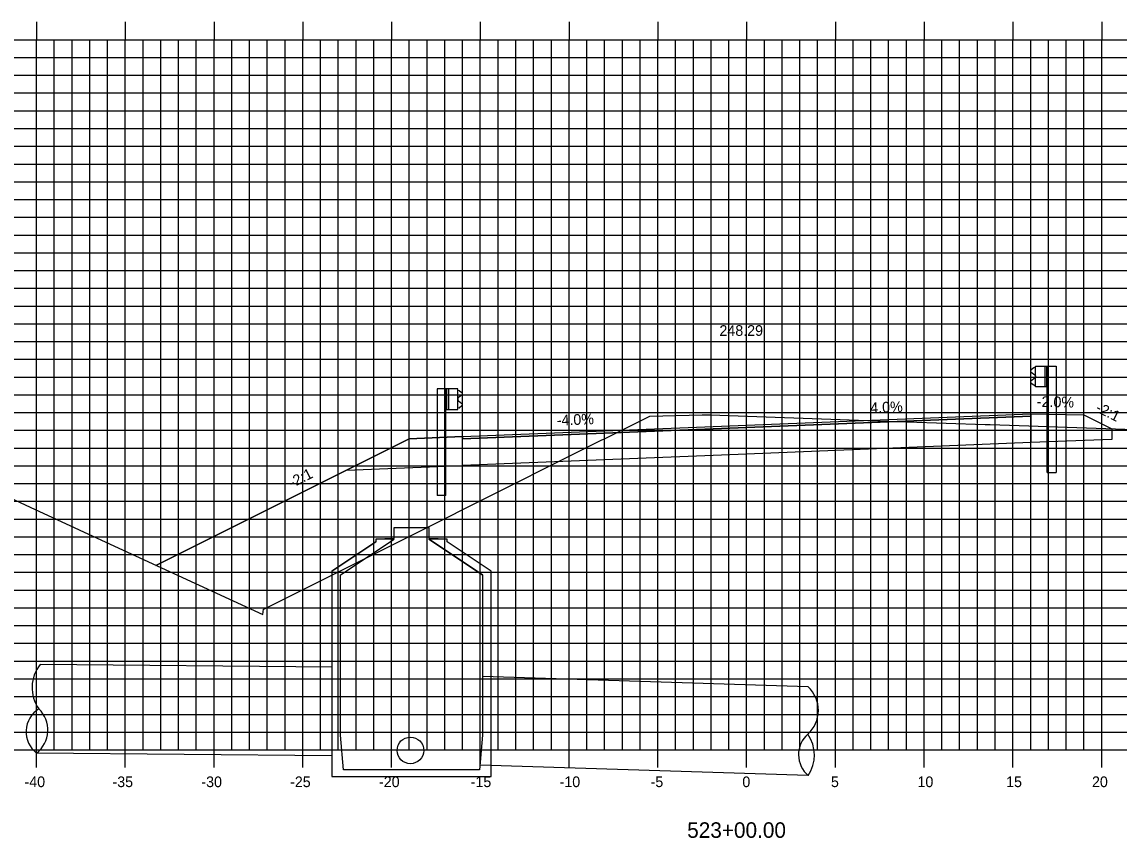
# Model space of a CAD drawing. Extents: x 1170543 to 1177585, y 609599 to 610623.
# Drawn here: x 1175242.5 to 1175304.3, y 610272.8 to 610318.8 of the extents above; entities that cross this region are included whole.
import ezdxf

# ---------------------------------------------------------------- set-up
doc = ezdxf.new("R2010")
doc.units = 0
for name, color, linetype in [('ANNOTATION', 7, 'Continuous'), ('D_Drainage_MH', 7, 'Continuous'), ('D_Drainage_Text', 7, 'Continuous'), ('D_Guardrail_Beam_Lt', 7, 'Continuous'), ('D_Guardrail_Beam_Rt', 7, 'Continuous'), ('D_Roadway_Centerline', 7, 'Continuous'), ('D_Roadway_Centerline_Text', 7, 'Continuous'), ('D_Roadway_Edge_Shoulder', 7, 'Continuous'), ('D_Roadway_Edge_TW', 7, 'Continuous'), ('D_Roadway_Pavement', 7, 'Continuous'), ('D_Roadway_SlopeLines', 7, 'Continuous'), ('D_Roadway_SubGrade', 7, 'Continuous'), ('H_V ANNOTATION', 7, 'Continuous'), ('MAJOR', 7, 'Continuous'), ('MINOR', 7, 'Continuous'), ('S_Roadway_Centerline', 7, 'Continuous')]:
    doc.layers.add(name, color=color, linetype=linetype)

msp = doc.modelspace()

# ---------------------------------------------------------------- linework, layer by layer
at = {"layer": 'D_Drainage_MH'}
for p, q in [((1175259.99, 610287.868), (1175262.482, 610289.521)), ((1175262.482, 610289.521), (1175259.99, 610287.868)), ((1175262.482, 610289.521), (1175259.99, 610287.868)), ((1175260.482, 610287.666), (1175263.499, 610289.668)), ((1175260.482, 610287.666), (1175263.499, 610289.668)), ((1175260.482, 610287.666), (1175263.499, 610289.668)), ((1175262.482, 610289.668), (1175262.482, 610289.521)), ((1175263.499, 610289.668), (1175262.482, 610289.668)), ((1175263.499, 610289.668), (1175262.482, 610289.668)), ((1175262.482, 610289.668), (1175262.482, 610289.521)), ((1175263.499, 610289.668), (1175262.482, 610289.668)), ((1175262.482, 610289.668), (1175262.482, 610289.521)), ((1175266.485, 610289.668), (1175265.468, 610289.668)), ((1175268.485, 610287.666), (1175265.468, 610289.668)), ((1175266.485, 610289.668), (1175265.468, 610289.668)), ((1175265.468, 610289.668), (1175268.485, 610287.666)), ((1175266.485, 610289.668), (1175265.468, 610289.668)), ((1175265.468, 610289.668), (1175268.485, 610287.666)), ((1175266.485, 610289.521), (1175266.485, 610289.668)), ((1175266.485, 610289.521), (1175266.485, 610289.668)), ((1175266.485, 610289.521), (1175266.485, 610289.668)), ((1175268.977, 610287.868), (1175266.485, 610289.521)), ((1175268.977, 610287.868), (1175266.485, 610289.521)), ((1175268.977, 610287.868), (1175266.485, 610289.521)), ((1175259.99, 610287.868), (1175259.99, 610276.305)), ((1175259.99, 610287.868), (1175259.99, 610276.305)), ((1175260.482, 610278.634), (1175260.482, 610287.666)), ((1175260.482, 610278.634), (1175260.482, 610287.666)), ((1175268.485, 610287.666), (1175268.485, 610278.634)), ((1175268.485, 610287.666), (1175268.485, 610278.634)), ((1175268.485, 610287.666), (1175268.485, 610278.634)), ((1175268.977, 610276.305), (1175268.977, 610287.868)), ((1175268.977, 610276.305), (1175268.977, 610287.868)), ((1175268.977, 610276.305), (1175268.977, 610287.868)), ((1175260.646, 610276.666), (1175260.482, 610278.634)), ((1175260.646, 610276.666), (1175260.482, 610278.634)), ((1175268.485, 610278.634), (1175268.321, 610276.666)), ((1175268.485, 610278.634), (1175268.321, 610276.666)), ((1175259.99, 610276.305), (1175268.977, 610276.305)), ((1175259.99, 610276.305), (1175268.977, 610276.305)), ((1175268.321, 610276.666), (1175260.646, 610276.666)), ((1175268.321, 610276.666), (1175260.646, 610276.666))]:
    msp.add_line(p, q, dxfattribs=at)
msp.add_lwpolyline([(1175262.974, 610289.709), (1175263.499, 610289.709), (1175263.499, 610290.333), (1175265.468, 610290.333), (1175265.468, 610289.709), (1175265.993, 610289.709)], dxfattribs=at)
at = {"layer": 'D_Drainage_Text'}
for p, q in [((1175260.039, 610282.456), (1175243.57, 610282.616)), ((1175286.83, 610281.352), (1175268.485, 610281.934)), ((1175259.99, 610277.456), (1175243.363, 610277.618)), ((1175286.83, 610276.35), (1175268.335, 610276.936))]:
    msp.add_line(p, q, dxfattribs=at)
msp.add_circle((1175264.421, 610277.77), 0.75, dxfattribs=at)
for centre, radius, start, end in [((1175245.182, 610281.31), 2.074, 140.97584, 215.51737), ((1175285.577, 610280.029), 1.822, 312.41589, 46.56293), ((1175244.278, 610278.817), 1.508, 121.33369, 232.66867), ((1175242.362, 610278.917), 1.641, 307.61158, 46.39079), ((1175287.818, 610277.527), 1.537, 131.16746, 229.99976), ((1175285.114, 610277.5), 2.065, 326.17163, 34.99559)]:
    msp.add_arc(centre, radius, start, end, dxfattribs=at)
at = {"layer": 'D_Guardrail_Beam_Lt'}
for p, q in [((1175265.929, 610298.135), (1175265.929, 610292.135)), ((1175266.4, 610298.135), (1175265.929, 610298.135)), ((1175267.088, 610298.135), (1175266.4, 610298.135)), ((1175266.4, 610298.135), (1175266.4, 610296.968)), ((1175266.463, 610298.135), (1175266.463, 610296.968)), ((1175266.567, 610298.135), (1175266.567, 610296.968)), ((1175267.088, 610296.968), (1175267.088, 610298.135)), ((1175267.088, 610298.052), (1175267.162, 610298.037)), ((1175267.178, 610298.03), (1175267.321, 610297.93)), ((1175267.092, 610297.587), (1175267.092, 610297.517)), ((1175267.321, 610297.787), (1175267.126, 610297.651)), ((1175267.126, 610297.452), (1175267.321, 610297.316)), ((1175266.4, 610296.968), (1175267.088, 610296.968)), ((1175266.421, 610292.135), (1175266.421, 610296.968)), ((1175267.162, 610297.066), (1175267.088, 610297.052)), ((1175267.321, 610297.173), (1175267.178, 610297.073)), ((1175266.421, 610292.135), (1175265.929, 610292.135))]:
    msp.add_line(p, q, dxfattribs=at)
for centre, major_axis, start_param, end_param in [((1175267.154, 610297.996), (0.0417, 0), 0.959931, 1.376053), ((1175267.271, 610297.859), (0.0877, 0), 5.323254, 7.243116), ((1175267.171, 610297.587), (-0.0789, 0), 5.323254, 6.283185), ((1175267.171, 610297.517), (-0.0789, 0), 6.283185, 7.243116), ((1175267.271, 610297.244), (0.0877, 0), 5.323254, 7.243116), ((1175267.154, 610297.107), (0.0417, 0), 4.907132, 5.323254)]:
    msp.add_ellipse(centre, major_axis=major_axis, ratio=0.995501, start_param=start_param, end_param=end_param, dxfattribs=at)
at = {"layer": 'D_Guardrail_Beam_Rt'}
for p, q in [((1175299.539, 610299.31), (1175299.396, 610299.21)), ((1175299.396, 610299.067), (1175299.591, 610298.931)), ((1175299.629, 610299.332), (1175299.555, 610299.317)), ((1175299.629, 610299.415), (1175300.317, 610299.415)), ((1175299.629, 610298.248), (1175299.629, 610299.415)), ((1175300.15, 610299.415), (1175300.15, 610298.248)), ((1175300.254, 610299.415), (1175300.254, 610298.248)), ((1175300.317, 610299.415), (1175300.788, 610299.415)), ((1175300.317, 610299.415), (1175300.317, 610298.248)), ((1175300.788, 610299.415), (1175300.788, 610293.415)), ((1175299.591, 610298.732), (1175299.396, 610298.596)), ((1175299.396, 610298.453), (1175299.539, 610298.353)), ((1175299.625, 610298.867), (1175299.625, 610298.797)), ((1175299.555, 610298.346), (1175299.629, 610298.332)), ((1175300.317, 610298.248), (1175299.629, 610298.248)), ((1175300.296, 610293.415), (1175300.296, 610298.248)), ((1175300.296, 610293.415), (1175300.788, 610293.415))]:
    msp.add_line(p, q, dxfattribs=at)
for centre, major_axis, start_param, end_param in [((1175299.446, 610299.139), (-0.0877, 0), 5.323254, 7.243116), ((1175299.563, 610299.276), (-0.0417, 0), 4.907132, 5.323254), ((1175299.446, 610298.524), (-0.0877, 0), 5.323254, 7.243116), ((1175299.546, 610298.867), (0.0789, 0), 0, 0.959931), ((1175299.546, 610298.797), (0.0789, 0), 5.323254, 6.283185), ((1175299.563, 610298.387), (-0.0417, 0), 0.959931, 1.376053)]:
    msp.add_ellipse(centre, major_axis=major_axis, ratio=0.995501, start_param=start_param, end_param=end_param, dxfattribs=at)
at = {"layer": 'D_Roadway_Centerline'}
msp.add_lwpolyline([(1175250.088, 610288.194), (1175253.276, 610289.788), (1175260.826, 610293.563), (1175264.359, 610295.329), (1175267.359, 610295.449), (1175283.359, 610296.089), (1175299.359, 610296.729), (1175302.359, 610296.669), (1175303.928, 610295.884)], dxfattribs=at)
at = {"layer": 'D_Roadway_Edge_Shoulder'}
for points in [[(1175299.359, 610296.729), (1175299.359, 610296.604)], [(1175267.359, 610295.449), (1175267.359, 610295.324)]]:
    msp.add_lwpolyline(points, dxfattribs=at)
at = {"layer": 'D_Roadway_Edge_TW'}
msp.add_lwpolyline([(1175267.359, 610295.324), (1175267.359, 610295.449), (1175283.359, 610296.089), (1175299.359, 610296.729), (1175299.359, 610296.604), (1175283.359, 610295.964)], close=True, dxfattribs=at)
at = {"layer": 'D_Roadway_Pavement'}
msp.add_lwpolyline([(1175267.359, 610295.324), (1175267.359, 610295.324), (1175283.359, 610295.964), (1175299.359, 610296.604), (1175299.359, 610296.604), (1175283.359, 610295.964)], close=True, dxfattribs=at)
for points in [[(1175299.359, 610296.604), (1175299.359, 610296.604)], [(1175299.359, 610296.604), (1175299.359, 610296.604)], [(1175267.359, 610295.324), (1175267.359, 610295.324)], [(1175267.359, 610295.324), (1175267.359, 610295.324)]]:
    msp.add_lwpolyline(points, dxfattribs=at)
at = {"layer": 'D_Roadway_SlopeLines'}
for points in [[(1175264.359, 610295.329), (1175253.276, 610289.788)], [(1175253.276, 610289.788), (1175250.088, 610288.194)], [(1175253.276, 610289.788), (1175250.088, 610288.194)]]:
    msp.add_lwpolyline(points, dxfattribs=at)
at = {"layer": 'D_Roadway_SubGrade'}
for points in [[(1175267.359, 610293.824), (1175267.359, 610295.324), (1175283.359, 610295.964), (1175299.359, 610296.604), (1175299.359, 610295.104), (1175283.359, 610294.464)], [(1175299.359, 610296.729), (1175302.359, 610296.669), (1175303.928, 610295.884), (1175303.928, 610295.287), (1175299.359, 610295.104)], [(1175267.359, 610295.449), (1175264.359, 610295.329), (1175260.826, 610293.563), (1175267.359, 610293.824)]]:
    msp.add_lwpolyline(points, close=True, dxfattribs=at)
at = {"layer": 'MAJOR'}
for p, q in [((1175243.359, 610318.803), (1175243.359, 610317.801)), ((1175248.359, 610318.803), (1175248.359, 610317.801)), ((1175253.359, 610318.803), (1175253.359, 610317.801)), ((1175258.359, 610318.803), (1175258.359, 610317.801)), ((1175263.359, 610318.803), (1175263.359, 610317.801)), ((1175268.359, 610318.803), (1175268.359, 610317.801)), ((1175273.359, 610318.803), (1175273.359, 610317.801)), ((1175278.359, 610318.803), (1175278.359, 610317.801)), ((1175283.359, 610318.803), (1175283.359, 610317.801)), ((1175288.359, 610318.803), (1175288.359, 610317.801)), ((1175293.359, 610318.803), (1175293.359, 610317.801)), ((1175298.359, 610318.803), (1175298.359, 610317.801)), ((1175303.359, 610318.803), (1175303.359, 610317.801)), ((1175213.359, 610317.801), (1175353.359, 610317.801)), ((1175213.359, 610317.801), (1175353.359, 610317.801)), ((1175243.359, 610277.801), (1175243.359, 610317.801)), ((1175248.359, 610277.801), (1175248.359, 610317.801)), ((1175253.359, 610277.801), (1175253.359, 610317.801)), ((1175258.359, 610277.801), (1175258.359, 610317.801)), ((1175263.359, 610277.801), (1175263.359, 610317.801)), ((1175268.359, 610277.801), (1175268.359, 610317.801)), ((1175273.359, 610277.801), (1175273.359, 610317.801)), ((1175278.359, 610277.801), (1175278.359, 610317.801)), ((1175283.359, 610277.801), (1175283.359, 610317.801)), ((1175288.359, 610277.801), (1175288.359, 610317.801)), ((1175293.359, 610277.801), (1175293.359, 610317.801)), ((1175298.359, 610277.801), (1175298.359, 610317.801)), ((1175303.359, 610277.801), (1175303.359, 610317.801)), ((1175213.359, 610312.801), (1175353.359, 610312.801)), ((1175213.359, 610307.801), (1175353.359, 610307.801)), ((1175213.359, 610302.801), (1175353.359, 610302.801)), ((1175213.359, 610297.801), (1175353.359, 610297.801)), ((1175213.359, 610292.801), (1175353.359, 610292.801)), ((1175213.359, 610287.801), (1175353.359, 610287.801)), ((1175213.359, 610282.801), (1175353.359, 610282.801)), ((1175213.359, 610277.801), (1175353.359, 610277.801)), ((1175213.359, 610277.801), (1175353.359, 610277.801)), ((1175243.359, 610276.799), (1175243.359, 610277.801)), ((1175248.359, 610276.799), (1175248.359, 610277.801)), ((1175253.359, 610276.799), (1175253.359, 610277.801)), ((1175258.359, 610276.799), (1175258.359, 610277.801)), ((1175263.359, 610276.799), (1175263.359, 610277.801)), ((1175268.359, 610276.799), (1175268.359, 610277.801)), ((1175273.359, 610276.799), (1175273.359, 610277.801)), ((1175278.359, 610276.799), (1175278.359, 610277.801)), ((1175283.359, 610276.799), (1175283.359, 610277.801)), ((1175288.359, 610276.799), (1175288.359, 610277.801)), ((1175293.359, 610276.799), (1175293.359, 610277.801)), ((1175298.359, 610276.799), (1175298.359, 610277.801)), ((1175303.359, 610276.799), (1175303.359, 610277.801))]:
    msp.add_line(p, q, dxfattribs=at)
at = {"layer": 'MINOR'}
for p, q in [((1175244.359, 610277.801), (1175244.359, 610317.801)), ((1175245.359, 610277.801), (1175245.359, 610317.801)), ((1175246.359, 610277.801), (1175246.359, 610317.801)), ((1175247.359, 610277.801), (1175247.359, 610317.801)), ((1175249.359, 610277.801), (1175249.359, 610317.801)), ((1175250.359, 610277.801), (1175250.359, 610317.801)), ((1175251.359, 610277.801), (1175251.359, 610317.801)), ((1175252.359, 610277.801), (1175252.359, 610317.801)), ((1175254.359, 610277.801), (1175254.359, 610317.801)), ((1175255.359, 610277.801), (1175255.359, 610317.801)), ((1175256.359, 610277.801), (1175256.359, 610317.801)), ((1175257.359, 610277.801), (1175257.359, 610317.801)), ((1175259.359, 610277.801), (1175259.359, 610317.801)), ((1175260.359, 610277.801), (1175260.359, 610317.801)), ((1175261.359, 610277.801), (1175261.359, 610317.801)), ((1175262.359, 610277.801), (1175262.359, 610317.801)), ((1175264.359, 610277.801), (1175264.359, 610317.801)), ((1175265.359, 610277.801), (1175265.359, 610317.801)), ((1175266.359, 610277.801), (1175266.359, 610317.801)), ((1175267.359, 610277.801), (1175267.359, 610317.801)), ((1175269.359, 610277.801), (1175269.359, 610317.801)), ((1175270.359, 610277.801), (1175270.359, 610317.801)), ((1175271.359, 610277.801), (1175271.359, 610317.801)), ((1175272.359, 610277.801), (1175272.359, 610317.801)), ((1175274.359, 610277.801), (1175274.359, 610317.801)), ((1175275.359, 610277.801), (1175275.359, 610317.801)), ((1175276.359, 610277.801), (1175276.359, 610317.801)), ((1175277.359, 610277.801), (1175277.359, 610317.801)), ((1175279.359, 610277.801), (1175279.359, 610317.801)), ((1175280.359, 610277.801), (1175280.359, 610317.801)), ((1175281.359, 610277.801), (1175281.359, 610317.801)), ((1175282.359, 610277.801), (1175282.359, 610317.801)), ((1175284.359, 610277.801), (1175284.359, 610317.801)), ((1175285.359, 610277.801), (1175285.359, 610317.801)), ((1175286.359, 610277.801), (1175286.359, 610317.801)), ((1175287.359, 610277.801), (1175287.359, 610317.801)), ((1175289.359, 610277.801), (1175289.359, 610317.801)), ((1175290.359, 610277.801), (1175290.359, 610317.801)), ((1175291.359, 610277.801), (1175291.359, 610317.801)), ((1175292.359, 610277.801), (1175292.359, 610317.801)), ((1175294.359, 610277.801), (1175294.359, 610317.801)), ((1175295.359, 610277.801), (1175295.359, 610317.801)), ((1175296.359, 610277.801), (1175296.359, 610317.801)), ((1175297.359, 610277.801), (1175297.359, 610317.801)), ((1175299.359, 610277.801), (1175299.359, 610317.801)), ((1175300.359, 610277.801), (1175300.359, 610317.801)), ((1175301.359, 610277.801), (1175301.359, 610317.801)), ((1175302.359, 610277.801), (1175302.359, 610317.801)), ((1175213.359, 610316.801), (1175353.359, 610316.801)), ((1175213.359, 610315.801), (1175353.359, 610315.801)), ((1175213.359, 610314.801), (1175353.359, 610314.801)), ((1175213.359, 610313.801), (1175353.359, 610313.801)), ((1175213.359, 610311.801), (1175353.359, 610311.801)), ((1175213.359, 610310.801), (1175353.359, 610310.801)), ((1175213.359, 610309.801), (1175353.359, 610309.801)), ((1175213.359, 610308.801), (1175353.359, 610308.801)), ((1175213.359, 610306.801), (1175353.359, 610306.801)), ((1175213.359, 610305.801), (1175353.359, 610305.801)), ((1175213.359, 610304.801), (1175353.359, 610304.801)), ((1175213.359, 610303.801), (1175353.359, 610303.801)), ((1175213.359, 610301.801), (1175353.359, 610301.801)), ((1175213.359, 610300.801), (1175353.359, 610300.801)), ((1175213.359, 610299.801), (1175353.359, 610299.801)), ((1175213.359, 610298.801), (1175353.359, 610298.801)), ((1175213.359, 610296.801), (1175353.359, 610296.801)), ((1175213.359, 610295.801), (1175353.359, 610295.801)), ((1175213.359, 610294.801), (1175353.359, 610294.801)), ((1175213.359, 610293.801), (1175353.359, 610293.801)), ((1175213.359, 610291.801), (1175353.359, 610291.801)), ((1175213.359, 610290.801), (1175353.359, 610290.801)), ((1175213.359, 610289.801), (1175353.359, 610289.801)), ((1175213.359, 610288.801), (1175353.359, 610288.801)), ((1175213.359, 610286.801), (1175353.359, 610286.801)), ((1175213.359, 610285.801), (1175353.359, 610285.801)), ((1175213.359, 610284.801), (1175353.359, 610284.801)), ((1175213.359, 610283.801), (1175353.359, 610283.801)), ((1175213.359, 610281.801), (1175353.359, 610281.801)), ((1175213.359, 610280.801), (1175353.359, 610280.801)), ((1175213.359, 610279.801), (1175353.359, 610279.801)), ((1175213.359, 610278.801), (1175353.359, 610278.801))]:
    msp.add_line(p, q, dxfattribs=at)
at = {"layer": 'S_Roadway_Centerline'}
msp.add_lwpolyline([(1175213.359, 610305.293), (1175214.756, 610304.657), (1175242.995, 610291.467), (1175247.267, 610289.496), (1175256.11, 610285.416), (1175256.151, 610285.729), (1175256.16, 610285.719), (1175256.16, 610285.719), (1175266.193, 610290.743), (1175266.725, 610291.009), (1175267.261, 610291.277), (1175275.204, 610295.255), (1175275.314, 610295.31), (1175277.902, 610296.606), (1175280.85, 610296.68), (1175280.928, 610296.681), (1175281.325, 610296.667), (1175290.193, 610296.361), (1175290.195, 610296.36), (1175290.199, 610296.36), (1175296.787, 610296.132), (1175297.081, 610296.122), (1175312.267, 610295.595)], dxfattribs=at)

# ---------------------------------------------------------------- texts
at = {"layer": 'ANNOTATION'}
for s, rotation, p in [('4.0%', 2.29061, (1175290.335, 610296.769)), ('-2.0%', 358.85424, (1175299.702, 610297.123)), ('-2:1', 333.43495, (1175302.967, 610296.883)), ('-4.0%', 2.29061, (1175272.675, 610296.063)), ('-2:1', 26.56505, (1175257.746, 610292.541))]:
    msp.add_text(s, height=0.6, rotation=rotation, dxfattribs=at).set_placement(p)
at = {"layer": 'D_Roadway_Centerline_Text'}
msp.add_text('248.29', height=0.6, dxfattribs=at).set_placement((1175281.828, 610301.121))
msp.add_text('248.29', height=0.6, dxfattribs=at).set_placement((1175281.828, 610301.121))
at = {"layer": 'H_V ANNOTATION'}
for s, height, p in [('-40', 0.6, (1175242.684, 610275.701)), ('-35', 0.6, (1175247.639, 610275.701)), ('-30', 0.6, (1175252.647, 610275.701)), ('-25', 0.6, (1175257.644, 610275.701)), ('-20', 0.6, (1175262.652, 610275.701)), ('-15', 0.6, (1175267.816, 610275.701)), ('-10', 0.6, (1175272.824, 610275.701)), ('-5', 0.6, (1175277.949, 610275.701)), ('0', 0.6, (1175283.118, 610275.701)), ('5', 0.6, (1175288.11, 610275.701)), ('10', 0.6, (1175292.984, 610275.701)), ('15', 0.6, (1175297.976, 610275.701)), ('20', 0.6, (1175302.813, 610275.701)), ('523+00.00', 0.875, (1175280.011, 610272.844))]:
    msp.add_text(s, height=height, dxfattribs=at).set_placement(p)

doc.saveas('drawing.dxf')
